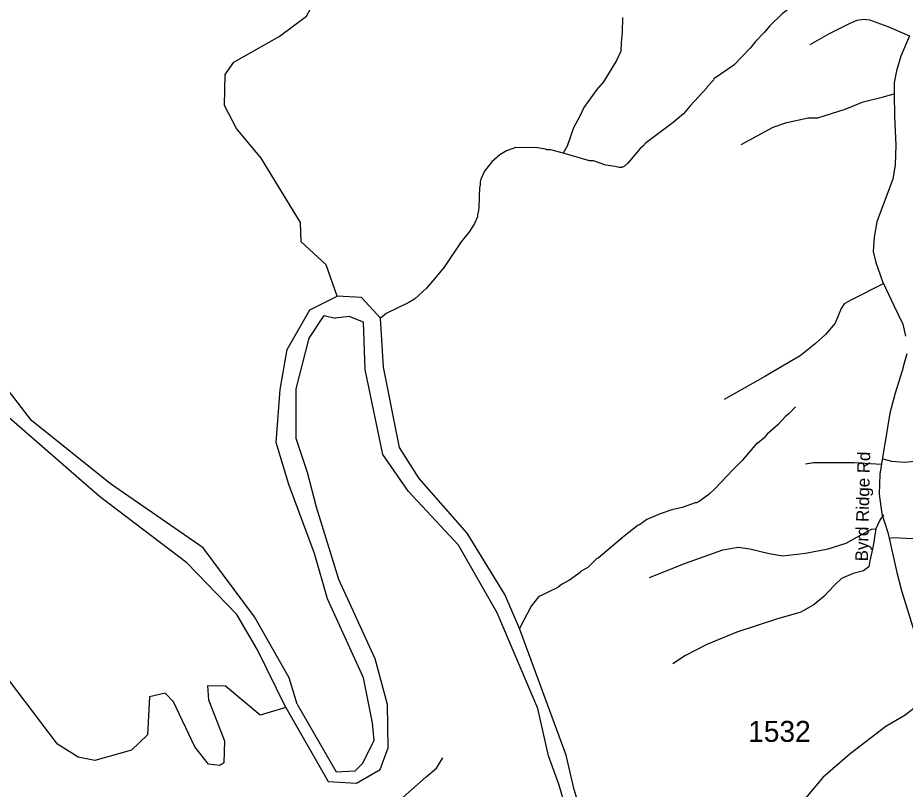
# Model space of a CAD drawing. Extents: x 1248089 to 1457196, y 820910 to 988753.
# Drawn here: x 1356319 to 1361597, y 894116 to 898704 of the extents above; entities that cross this region are included whole.
import ezdxf

# ---------------------------------------------------------------- set-up
doc = ezdxf.new("R2010")
doc.units = 0
for name, color, linetype in [('Exist Hydrographic Creek Single Shore', 7, 'Continuous'), ('Exist Hydrographic Misc Water Feature', 7, 'Continuous'), ('Exist Hydrographic River Shore', 7, 'Continuous'), ('Exist Road Non-System Type 51', 7, 'Continuous'), ('Exist Road Secondary Type 51 Attributed', 7, 'Continuous'), ('Exist Road Secondary Type 51 Label', 7, 'Continuous'), ('Prop Lane Lines', 7, 'Continuous')]:
    doc.layers.add(name, color=color, linetype=linetype)

msp = doc.modelspace()

# ---------------------------------------------------------------- linework, layer by layer
at = {"layer": 'Exist Hydrographic Creek Single Shore'}
for points in [[(1358218.6, 897047.2), (1358153, 897234.1), (1358005, 897371.7), (1358000, 897486.6), (1357766, 897868.9), (1357620, 898045.8), (1357547.9, 898181.8), (1357551.9, 898365.6), (1357604, 898440.1), (1357874, 898592.3), (1358036.8, 898712.5), (1358061.8, 898761.1), (1358014, 898904.6), (1357908.9, 899067.6), (1357745.9, 899244.8), (1357557, 899340.6), (1357332.9, 899404.2), (1357210.9, 899531.4), (1357073.4, 899840.4)], [(1357912.5, 894601.1), (1357760.1, 894556.5), (1357555, 894728.2), (1357447, 894730.3), (1357453, 894648.1), (1357548, 894403.3), (1357545.1, 894272), (1357520, 894256), (1357453, 894264), (1357372, 894367.4), (1357245, 894635.9), (1357196, 894686.1), (1357103, 894664.9), (1357089.9, 894438.7), (1356996, 894348.7), (1356778, 894287.4), (1356679, 894305.9), (1356555, 894383.8), (1356215, 894833.9)]]:
    msp.add_lwpolyline(points, dxfattribs=at)
at = {"layer": 'Exist Hydrographic Misc Water Feature'}
for points in [[(1361278.1, 899201.7), (1361248.6, 899130.3), (1361231.9, 899098.7), (1361227.5, 899082.9), (1361200.3, 899027.4), (1361167.3, 898980.2), (1361128.2, 898933.1), (1361083.4, 898898.1), (1361034.4, 898851.2), (1360969.4, 898806.7), (1360865.7, 898727.1), (1360792.1, 898656.8), (1360759.2, 898617.5), (1360705.9, 898562.7), (1360675.1, 898523.5), (1360576.9, 898421.7), (1360459.1, 898340.4), (1360456.8, 898332.4), (1360420, 898293.3), (1360417.8, 898287.4), (1360317.5, 898179.6), (1360278.4, 898132.5), (1360216.4, 898081.3), (1360058.3, 897961.2)], [(1359915.1, 898704.8), (1359913.8, 898618.2), (1359907.8, 898557), (1359906.6, 898505), (1359879.4, 898449.6), (1359802.6, 898323.3), (1359763.5, 898276.3), (1359686.3, 898171), (1359662, 898118.6), (1359624.5, 898049.4), (1359586.2, 897940.3), (1359563.6, 897897.8)], [(1359563.6, 897897.8), (1359489.6, 897918.6), (1359465.6, 897919.1), (1359457.7, 897923.3), (1359409.9, 897930.4), (1359281.9, 897931.3), (1359225.5, 897912.5), (1359186.9, 897889.4), (1359138, 897846.6), (1359094.7, 897791.5), (1359073.7, 897744.1), (1359069.3, 897728.1), (1359068.8, 897704.2), (1359064.7, 897696.2), (1359062, 897576.3), (1359057.3, 897544.3), (1359053.1, 897536.5), (1359052.7, 897520.5), (1359035.9, 897480.9), (1359004.8, 897433.6), (1358955.4, 897370.8), (1358854.1, 897221.1), (1358798.5, 897150.3), (1358749.3, 897095.4), (1358677.9, 897031.1), (1358645.4, 897009.8), (1358509.9, 896944.9), (1358477.3, 896917.6)], [(1360058.3, 897961.2), (1360048.4, 897953.7), (1360044.2, 897945.8), (1360019.8, 897926.4), (1359947.9, 897840), (1359927.5, 897820.6), (1359911.3, 897812.9), (1359895.3, 897813.3), (1359871.5, 897819.8), (1359815.6, 897827.1), (1359744.1, 897852.7), (1359720.2, 897853.3), (1359563.6, 897897.8)], [(1360943.8, 896389.3), (1360906.9, 896350.1), (1360882.5, 896330.6), (1360841.5, 896285.6), (1360776.2, 896227.1), (1360755.7, 896203.6), (1360721, 896174.4), (1360715, 896174.5), (1360628.1, 896070.9), (1360573.6, 896017.7), (1360467, 895904.1), (1360428.2, 895869.1), (1360371.3, 895826.3), (1360355.1, 895818.7), (1360347.1, 895818.9), (1360270.5, 895790.6), (1360209.3, 895777.4), (1360139.7, 895754.5), (1360059.4, 895719.5), (1360016.1, 895688.4), (1360008.1, 895686.7), (1359924.7, 895620.5), (1359771.8, 895490), (1359763.7, 895488.2), (1359710.2, 895433.7), (1359666, 895410.5), (1359663.6, 895405.1), (1359600.2, 895358.4), (1359552.3, 895333.1), (1359531.9, 895315.5), (1359416.7, 895260.2), (1359373.4, 895205.1), (1359303.3, 895072.2)]]:
    msp.add_lwpolyline(points, dxfattribs=at)
at = {"layer": 'Exist Hydrographic River Shore'}
for points in [[(1357981.3, 894620.6), (1357932.4, 894778.9), (1357726.6, 895141.1), (1357422.7, 895552.1), (1356870.5, 895931.5), (1356401.6, 896308.9), (1356007.8, 896817), (1355592.6, 897413.7), (1355079.6, 897999.2), (1354876, 898187.5), (1354494.4, 898697.4), (1353942, 899383.2), (1353639.3, 899672.2), (1353401, 899819.4), (1353073.2, 900080.8), (1352893.6, 900182.3), (1352684.2, 900249), (1352493.1, 900254.6), (1352106, 900407.6), (1351889.2, 900717.3), (1351573.2, 901151.4), (1351418.6, 901476.1), (1350560.9, 902775.7)], [(1357912.5, 894601.1), (1357745.7, 894945), (1357621.4, 895155.4), (1357325.2, 895461.4), (1356805, 895857.2), (1356237.2, 896353.2), (1355867.9, 896837.4), (1355611.7, 897265.5), (1354923.9, 897996.3), (1354780.5, 898173.1), (1354288.8, 898769.4), (1353845, 899297.7), (1353530.4, 899549.3), (1353278.6, 899796.1), (1353019.2, 899986.7), (1352844.1, 900066.4), (1352616.9, 900126.6), (1352444.1, 900140.4), (1352060.2, 900339.1), (1351977.9, 900439.6), (1351510.7, 901085.1), (1351176.2, 901706.7), (1350493.3, 902693.5)], [(1357981.3, 894620.6), (1358213.6, 894218.5), (1358324.9, 894225.2), (1358369, 894268.5), (1358438.2, 894405), (1358428.6, 894510.2), (1358376.1, 894778), (1358161.7, 895247.3), (1358084.8, 895517), (1357931.8, 895928.2), (1357855.4, 896176.9), (1357879.3, 896492.5), (1357922.3, 896731.6), (1358056.1, 896965.9), (1358218.6, 897047.2)], [(1360374.8, 892658.7), (1360224.9, 892797.6), (1360093.3, 892978.2), (1360050.5, 893033.3), (1359940.4, 893213.9), (1359900.9, 893313.5), (1359858.1, 893420.6), (1359720.7, 893805.6), (1359629, 894114.8), (1359604.5, 894215.8), (1359580, 894318.9), (1359303.3, 895072.2), (1359215.9, 895274.3), (1358991.3, 895639.1), (1358705.8, 895963.8), (1358588.6, 896148.2), (1358494.6, 896626.7), (1358477.3, 896917.6), (1358364.2, 897040.3), (1358218.6, 897047.2)], [(1357912.5, 894601.1), (1358165.8, 894161.1), (1358333.1, 894151.5), (1358474.6, 894232.1), (1358522.3, 894361.5), (1358517.8, 894620.2), (1358444.4, 894890.7), (1358228.8, 895362.5), (1358096.4, 895793.3), (1358041.7, 896000), (1357974.8, 896200.8), (1357974.8, 896497.3), (1358051.3, 896798.6), (1358142.1, 896932.4), (1358206.5, 896917.4)], [(1360296.3, 892604.7), (1360179, 892733.4), (1360023, 892923.1), (1359922, 893100.7), (1359851.7, 893229.2), (1359811.9, 893321.1), (1359775.2, 893440.5), (1359619.8, 893860.7), (1359537.3, 894146.6), (1359475.2, 894313.9), (1359413.1, 894596.1), (1359169.4, 895165.1), (1358940, 895566.8), (1358643.7, 895887.2), (1358490.8, 896107.2), (1358385.8, 896612.1), (1358376.2, 896894.2), (1358290.2, 896927.7), (1358206.5, 896917.4)]]:
    msp.add_lwpolyline(points, dxfattribs=at)
at = {"layer": 'Exist Road Non-System Type 51'}
for points in [[(1361031.5, 898544.6), (1361142.6, 898608.5), (1361265.8, 898669.4), (1361311.5, 898689.2), (1361349.5, 898695.3), (1361384.5, 898690.8), (1361494, 898652.7), (1361622.6, 898596.6)], [(1360622.3, 897950.7), (1360810.9, 898052.7), (1360892.7, 898080.7), (1361018.9, 898109.6), (1361076.7, 898109.6), (1361239, 898160.2), (1361347.2, 898203.5), (1361459.1, 898232.4), (1361530.6, 898251.4)], [(1361465.1, 897122.4), (1361280.7, 897028), (1361234.6, 897002.9), (1361215.8, 896975.6), (1361180.2, 896887.6), (1361123.6, 896820.5), (1361060.8, 896763.9), (1360972.8, 896692.6), (1360910, 896657), (1360765.5, 896573.1), (1360520.4, 896432.6)], [(1361463, 896080.4), (1361515.3, 896065.8), (1361597, 896061.6), (1361647.3, 896065.8), (1361699.6, 896072), (1361722.7, 896072), (1361756.2, 896065.8), (1361783.4, 896042.7), (1361844.2, 896002.9), (1361892.3, 895990.3), (1361934.2, 895986.1)], [(1361004.2, 896051.1), (1361052.4, 896059.5), (1361190.7, 896059.5), (1361293.3, 896059.5), (1361456.7, 896049)], [(1361468.2, 895748.1), (1361445.2, 895716.7), (1361422.1, 895664.3)], [(1360075.3, 895375), (1360291, 895460.9), (1360513.1, 895538.5), (1360603.1, 895555.3), (1360672.3, 895544.8), (1360787.5, 895517.5), (1360869.1, 895502.9), (1361003.2, 895519.6), (1361139.3, 895544.8), (1361246.2, 895578.3), (1361309, 895614), (1361397, 895662.2), (1361422.1, 895664.3)], [(1361422.1, 895664.3), (1361405.4, 895563.7), (1361386.5, 895473.5), (1361380.2, 895437.9), (1361348.8, 895414.8), (1361288.1, 895398), (1361218.9, 895368.7), (1361177, 895328.9), (1361112.1, 895261.8), (1361055.6, 895213.5), (1360976, 895169.5), (1360831.4, 895127.6), (1360594.8, 895050), (1360416.7, 894976.6), (1360291, 894911.7), (1360215.6, 894861.3)], [(1361501.4, 895608.5), (1361527.9, 895612.9), (1361603.3, 895608.7), (1361668.2, 895606.6), (1361705.9, 895604.5), (1361745.7, 895619.2), (1361787.6, 895642.3), (1361814.8, 895650.7), (1361837.9, 895646.5), (1361856.7, 895629.7)], [(1357474.2, 892786.2), (1357544.4, 892959), (1357627, 893118.1), (1357682, 893197.7), (1357715.7, 893304.9), (1357740.1, 893396.7), (1357767.7, 893473.2), (1357789.1, 893528.3), (1357825.8, 893589.5), (1357923.7, 893678.3), (1358107.2, 893800.8), (1358324.4, 893895.6), (1358474.3, 893963), (1358593.6, 894051.8), (1358748.7, 894188.4), (1358809.8, 894240.4), (1358846.6, 894301.6)]]:
    msp.add_lwpolyline(points, dxfattribs=at)
at = {"layer": 'Exist Road Secondary Type 51 Attributed'}
for points in [[(1361622.6, 898596.6), (1361570.3, 898475.1), (1361544.2, 898389), (1361530.6, 898317.6), (1361530.6, 898251.4), (1361533.7, 898117.6), (1361541.4, 897946.9), (1361536.8, 897829.4), (1361522.9, 897744.8), (1361484.5, 897638.7), (1361427.7, 897489.6), (1361412.4, 897399.7), (1361406.3, 897313.5), (1361423.2, 897247.4), (1361461.6, 897135.1), (1361530.5, 896988.3), (1361582.7, 896880.6), (1361598.1, 896809.9)], [(1361605.8, 896705.3), (1361590.4, 896649.1), (1361579.1, 896603.5), (1361538.2, 896470.7), (1361505.9, 896352.3), (1361490.7, 896266.9), (1361459.9, 896075.6), (1361446.1, 895990.1), (1361443, 895870.8), (1361458.4, 895754), (1361493.8, 895641.7), (1361501.4, 895608.5), (1361547.5, 895404), (1361575.2, 895297.9), (1361681.1, 894951.2)], [(1361720.9, 894652.4), (1361596.4, 894557), (1361481.2, 894489.3), (1361269.5, 894325.4), (1361106.6, 894185.5), (1360971.4, 894024), (1360887.5, 893939), (1360773.9, 893862.1), (1360730.8, 893828.3), (1360627.2, 893755.3)]]:
    msp.add_lwpolyline(points, dxfattribs=at)

# ---------------------------------------------------------------- texts
at = {"layer": 'Exist Road Secondary Type 51 Label'}
msp.add_text('Byrd Ridge Rd', height=75, rotation=88.751, dxfattribs=at).set_placement((1361374.7, 895470.6))
at = {"layer": 'Prop Lane Lines'}
msp.add_text('1532', height=125, dxfattribs=at).set_placement((1360663, 894397.3))

doc.saveas('drawing.dxf')
